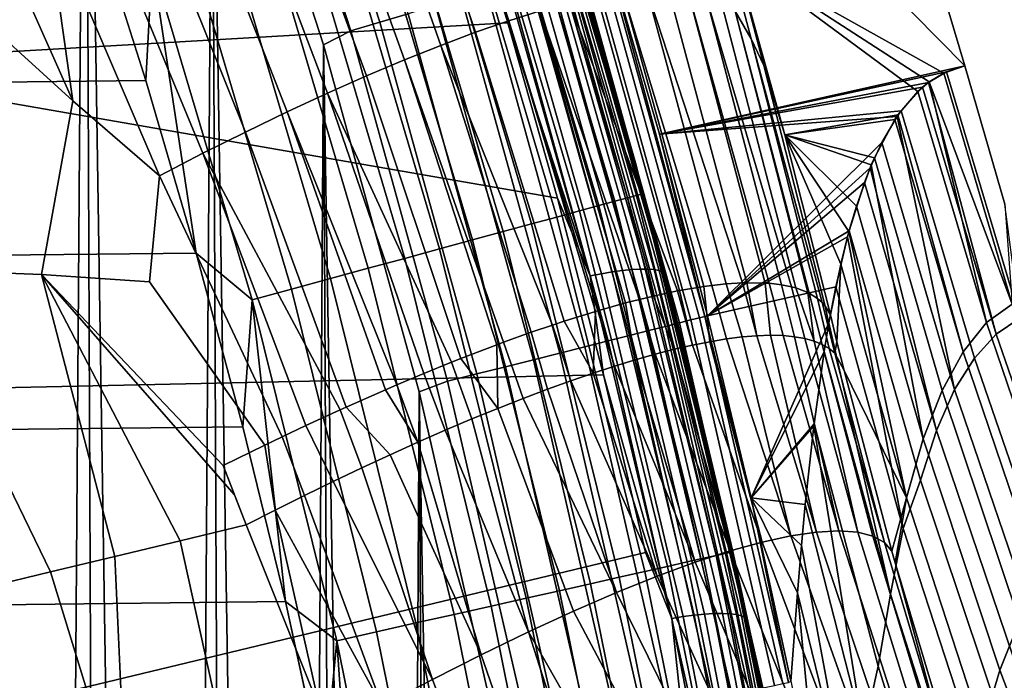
# Model space of a CAD drawing. Header units: metres. Extents: x -109 to 109, y -342 to 66.
# Tile 410 of 512: x 24.93 to 28.23, y 5.65 to 7.86. Entities that reach past the tile are written whole.
import ezdxf

# ---------------------------------------------------------------- set-up
doc = ezdxf.new("R2010")
doc.units = ezdxf.units.M
doc.layers.add('solid_K_24_62_16_000B91', color=7, linetype='CONTINUOUS')

msp = doc.modelspace()

# ---------------------------------------------------------------- linework, layer by layer
at = {"layer": 'solid_K_24_62_16_000B91'}
for points in [[(24.996469, -10.527824, 31), (25.145042, 10.070031, 31), (24.667767, 11.188388, 31)], [(24.752348, -11.08963, 31), (24.996469, -10.527824, 31), (24.667767, 11.188388, 31)], [(24.996469, -10.527824, 31), (25.227873, -9.960575, 31), (25.145042, 10.070031, 31)], [(25.446392, -9.388275, 31), (25.571054, 8.933076, 31), (25.145042, 10.070031, 31)], [(25.227873, -9.960575, 31), (25.446392, -9.388275, 31), (25.145042, 10.070031, 31)], [(26.954445, 9.264504, -18.11479), (27.728931, 8.940902, -0.000087), (28.096136, 7.70926, 0.003777), (27.146688, 8.672885, -18.221035)], [(26.22831, 7.88463, 30.953533), (25.848253, 9.053145, 30.953533), (25.754683, 9.020373, 30.979355), (26.133364, 7.856088, 30.979355)], [(26.473471, 9.054025, 43.440884), (26.629583, 8.58754, 83.426178), (26.990961, 7.384096, 83.426178), (26.668314, 8.467418, 43.312222)], [(26.133364, 7.856088, 30.979355), (25.754683, 9.020373, 30.979355), (25.659109, 8.986899, 30.994898), (26.036386, 7.826935, 30.994898)], [(25.659109, 8.986899, 30.994898), (25.571054, 8.933076, 31), (25.944952, 7.780631, 31), (26.036386, 7.826935, 30.994898)], [(25.446392, -9.388275, 31), (25.651932, -8.811192, 31), (25.571054, 8.933076, 31)], [(25.844389, -8.229585, 31), (25.944952, 7.780631, 31), (25.571054, 8.933076, 31)], [(25.651932, -8.811192, 31), (25.844389, -8.229585, 31), (25.571054, 8.933076, 31)], [(26.896957, 8.085265, 30.034899), (27.071508, 7.480057, 30.034899), (28.096136, 7.70926, 0.003777), (27.728931, 8.940902, -0.000087)], [(26.350935, 8.868194, -20.30253), (26.671234, 7.894135, -20.376295), (26.566076, 7.860848, -20.52541), (26.241093, 8.829517, -20.464987)], [(26.241093, 8.829517, -20.464987), (26.566076, 7.860848, -20.52541), (26.454967, 7.822243, -20.668877), (26.124945, 8.784868, -20.621479)], [(24.970947, 8.806472, 84.926178), (-25.16643, 8.235711, 84.926178), (-25.348896, 7.660576, 84.926178), (25.166428, 8.235722, 84.926178)], [(26.38307, 8.439401, 43.018997), (26.563051, 7.854558, 42.889339), (24.149918, 7.714564, 42.858303), (23.804453, 8.794094, 43.09763)], [(26.124945, 8.784868, -20.621479), (26.454967, 7.822243, -20.668877), (26.338266, 7.778476, -20.806368), (26.002865, 8.734426, -20.771643)], [(26.002865, 8.734426, -20.771643), (26.338266, 7.778476, -20.806368), (26.216326, 7.729702, -20.937553), (25.875227, 8.67837, -20.915119)], [(25.875227, 8.67837, -20.915119), (26.216326, 7.729702, -20.937553), (26.089504, 7.676077, -21.062105), (25.742403, 8.616877, -21.051544)], [(27.19043, 8.515577, -18.342878), (27.378666, 7.800759, -18.69573), (27.32534, 7.893403, -18.860821), (27.126324, 8.668939, -18.506311)], [(28.024904, 7.685452, -2.151263), (27.325905, 8.077188, -18.329376), (27.146688, 8.672885, -18.221035), (28.096136, 7.70926, 0.003777)], [(25.742403, 8.616877, -21.051544), (26.089504, 7.676077, -21.062105), (25.958157, 7.617758, -21.179691), (25.604767, 8.550125, -21.180559)], [(26.661694, 8.467737, 83.562515), (26.990961, 7.384096, 83.426178), (26.629583, 8.58754, 83.426178)], [(25.604767, 8.550125, -21.180559), (25.958157, 7.617758, -21.179691), (25.822639, 7.554899, -21.289984), (25.462692, 8.478295, -21.301804)], [(27.378666, 7.800759, -18.69573), (27.19043, 8.515577, -18.342878), (27.325905, 8.077188, -18.329376), (27.421484, 7.711295, -18.530191)], [(25.462692, 8.478295, -21.301804), (25.822639, 7.554899, -21.289984), (25.683311, 7.487657, -21.392653), (25.316553, 8.401564, -21.414913)], [(26.994715, 7.275071, 83.699898), (26.64362, 8.461953, 83.699898), (26.613539, 8.452326, 83.834938), (26.964237, 7.266784, 83.834938)], [(27.013027, 7.28005, 83.562515), (26.661694, 8.467737, 83.562515), (26.64362, 8.461953, 83.699898), (26.994715, 7.275071, 83.699898)], [(27.013027, 7.28005, 83.562515), (26.990961, 7.384096, 83.426178), (26.661694, 8.467737, 83.562515)], [(26.735792, 8.251326, 43.244476), (26.668314, 8.467418, 43.312222), (26.990961, 7.384096, 83.426178), (26.850227, 7.876431, 43.182617)], [(26.51688, 8.14132, 42.95549), (26.563051, 7.854558, 42.889339), (26.38307, 8.439401, 43.018997)], [(26.867928, 7.240596, 84.093422), (26.518482, 8.421905, 84.093422), (26.454319, 8.40137, 84.214653), (26.802917, 7.22292, 84.214653)], [(26.921854, 7.25526, 83.966492), (26.571707, 8.438938, 83.966492), (26.518482, 8.421905, 84.093422), (26.867928, 7.240596, 84.093422)], [(26.964237, 7.266784, 83.834938), (26.613539, 8.452326, 83.834938), (26.571707, 8.438938, 83.966492), (26.921854, 7.25526, 83.966492)], [(25.316553, 8.401564, -21.414913), (25.683311, 7.487657, -21.392653), (25.540525, 7.416187, -21.48737), (25.166719, 8.320109, -21.519527)], [(26.802917, 7.22292, 84.214653), (26.454319, 8.40137, 84.214653), (26.379765, 8.37751, 84.32914), (26.727383, 7.202382, 84.32914)], [(26.727383, 7.202382, 84.32914), (26.379765, 8.37751, 84.32914), (26.29546, 8.35053, 84.435905), (26.641968, 7.179157, 84.435905)], [(26.641968, 7.179157, 84.435905), (26.29546, 8.35053, 84.435905), (26.202124, 8.320659, 84.534042), (26.547401, 7.153444, 84.534042)], [(25.166719, 8.320109, -21.519527), (25.540525, 7.416187, -21.48737), (25.394642, 7.340642, -21.573805), (25.013571, 8.234108, -21.615286)], [(26.547401, 7.153444, 84.534042), (26.202124, 8.320659, 84.534042), (26.100554, 8.288153, 84.622704), (26.444492, 7.125463, 84.622704)], [(26.444492, 7.125463, 84.622704), (26.100554, 8.288153, 84.622704), (25.991619, 8.25329, 84.701141), (26.334122, 7.095452, 84.701141)], [(25.166428, 8.235722, 84.926178), (-25.348896, 7.660576, 84.926178), (-25.518194, 7.081512, 84.926178), (25.348892, 7.660587, 84.926178)], [(25.013571, 8.234108, -21.615286), (25.104662, 7.591757, -21.670399), (24.837624, 8.18829, -21.704372)], [(25.013571, 8.234108, -21.615286), (25.394642, 7.340642, -21.573805), (25.104662, 7.591757, -21.670399)], [(25.370802, 8.054606, 84.919785), (25.166428, 8.235722, 84.926178), (25.348892, 7.660587, 84.926178)], [(26.334122, 7.095452, 84.701141), (25.991619, 8.25329, 84.701141), (25.876249, 8.216368, 84.768677), (26.217232, 7.063669, 84.768677)], [(26.735792, 8.251326, 43.244476), (26.850227, 7.876431, 43.182617), (27.019108, 7.281348, 43.05209)], [(27.068972, 7.092082, 42.987476), (26.735792, 8.251326, 43.244476), (27.019108, 7.281348, 43.05209)], [(26.757307, 8.164116, 43.18568), (26.735792, 8.251326, 43.244476), (27.068972, 7.092082, 42.987476)], [(26.217232, 7.063669, 84.768677), (25.876249, 8.216368, 84.768677), (25.755432, 8.177702, 84.824738), (26.094822, 7.030385, 84.824738)], [(24.717657, 7.94509, -21.794312), (24.837624, 8.18829, -21.704372), (25.104662, 7.591757, -21.670399)], [(26.094822, 7.030385, 84.824738), (25.755432, 8.177702, 84.824738), (25.630199, 8.137624, 84.868843), (25.967939, 6.995885, 84.868843)], [(26.876932, 7.012277, 42.712986), (26.553793, 8.150476, 42.965321), (26.589436, 8.158184, 42.979919), (26.912989, 7.018524, 42.727264)], [(26.912989, 7.018524, 42.727264), (26.589436, 8.158184, 42.979919), (26.623198, 8.164313, 42.999039), (26.947145, 7.023268, 42.746075)], [(26.947145, 7.023268, 42.746075), (26.623198, 8.164313, 42.999039), (26.654501, 8.168757, 43.022346), (26.978813, 7.02643, 42.7691)], [(26.978813, 7.02643, 42.7691), (26.654501, 8.168757, 43.022346), (26.682808, 8.171441, 43.04945), (27.007448, 7.027953, 42.795944)], [(27.007448, 7.027953, 42.795944), (26.682808, 8.171441, 43.04945), (26.707634, 8.172318, 43.07988), (27.032564, 7.027812, 42.826149)], [(27.032564, 7.027812, 42.826149), (26.707634, 8.172318, 43.07988), (26.728552, 8.171373, 43.113113), (27.053726, 7.026011, 42.859192)], [(27.053726, 7.026011, 42.859192), (26.728552, 8.171373, 43.113113), (26.745205, 8.168624, 43.148582), (27.070572, 7.022578, 42.894512)], [(27.070572, 7.022578, 42.894512), (26.745205, 8.168624, 43.148582), (26.757307, 8.164116, 43.18568), (27.082815, 7.017573, 42.931499)], [(27.082815, 7.017573, 42.931499), (26.757307, 8.164116, 43.18568), (27.068972, 7.092082, 42.987476)], [(25.967939, 6.995885, 84.868843), (25.630199, 8.137624, 84.868843), (25.501623, 8.096475, 84.900612), (25.837669, 6.960464, 84.900612)], [(26.839588, 7.004634, 42.703491), (26.51688, 8.14132, 42.95549), (26.553793, 8.150476, 42.965321), (26.876932, 7.012277, 42.712986)], [(26.839588, 7.004634, 42.703491), (26.563051, 7.854558, 42.889339), (26.51688, 8.14132, 42.95549)], [(25.837669, 6.960464, 84.900612), (25.501623, 8.096475, 84.900612), (25.370802, 8.054606, 84.919785), (25.705124, 6.924424, 84.919785)], [(27.13871, 6.847373, 30.430262), (26.804262, 8.057768, 30.430262), (26.757566, 8.043731, 30.520365), (27.091431, 6.835444, 30.520365)], [(27.176802, 6.856984, 30.335642), (26.841885, 8.069077, 30.335642), (26.804262, 8.057768, 30.430262), (27.13871, 6.847373, 30.430262)], [(27.205307, 6.864175, 30.237499), (26.870037, 8.07754, 30.237499), (26.841885, 8.069077, 30.335642), (27.176802, 6.856984, 30.335642)], [(26.870037, 8.07754, 30.237499), (27.205307, 6.864175, 30.237499), (27.223925, 6.868873, 30.136866), (26.888428, 8.083069, 30.136866)], [(26.888428, 8.083069, 30.136866), (27.223925, 6.868873, 30.136866), (26.896957, 8.085265, 30.034899)], [(27.223925, 6.868873, 30.136866), (27.071508, 7.480057, 30.034899), (26.896957, 8.085265, 30.034899)], [(27.871386, 7.544807, -7.451632), (27.492002, 7.477704, -18.439798), (27.325905, 8.077188, -18.329376), (27.938335, 7.624108, -5.005937)], [(27.421484, 7.711295, -18.530191), (27.325905, 8.077188, -18.329376), (27.492002, 7.477704, -18.439798)], [(27.976034, 7.655802, -3.725295), (27.938335, 7.624108, -5.005937), (27.325905, 8.077188, -18.329376)], [(28.024904, 7.685452, -2.151263), (27.976034, 7.655802, -3.725295), (27.325905, 8.077188, -18.329376)], [(25.370802, 8.054606, 84.919785), (25.348892, 7.660587, 84.926178), (25.51819, 7.081523, 84.926178)], [(25.705124, 6.924424, 84.919785), (25.370802, 8.054606, 84.919785), (25.51819, 7.081523, 84.926178)], [(27.035461, 6.821323, 30.605007), (26.702286, 8.027113, 30.605007), (26.639002, 8.008089, 30.683298), (26.971388, 6.805157, 30.683298)], [(27.091431, 6.835444, 30.520365), (26.757566, 8.043731, 30.520365), (26.702286, 8.027113, 30.605007), (27.035461, 6.821323, 30.605007)], [(26.971388, 6.805157, 30.683298), (26.639002, 8.008089, 30.683298), (26.56838, 7.986859, 30.754417), (26.899885, 6.787116, 30.754417)], [(26.821701, 6.767389, 30.817619), (26.491159, 7.963645, 30.817619), (26.408152, 7.938693, 30.872238), (26.737658, 6.746184, 30.872238)], [(26.899885, 6.787116, 30.754417), (26.56838, 7.986859, 30.754417), (26.491159, 7.963645, 30.817619), (26.821701, 6.767389, 30.817619)], [(26.947948, 7.960964, -19.898773), (27.220718, 6.969343, -20.011763), (27.139217, 6.95577, -20.161329), (26.862383, 7.944225, -20.062534)], [(27.026619, 7.972176, -19.731068), (27.295773, 6.97806, -19.858442), (27.246962, 6.97285, -19.960049), (26.947948, 7.960964, -19.898773)], [(27.246962, 6.97285, -19.960049), (27.220718, 6.969343, -20.011763), (26.947948, 7.960964, -19.898773)], [(27.098232, 7.97787, -19.5599), (27.364382, 6.981935, -19.701416), (27.350071, 6.981507, -19.735739), (27.026619, 7.972176, -19.731068)], [(27.350071, 6.981507, -19.735739), (27.295773, 6.97806, -19.858442), (27.026619, 7.972176, -19.731068)], [(27.162626, 7.978056, -19.385754), (27.426092, 6.980955, -19.541782), (27.364382, 6.981935, -19.701416), (27.098232, 7.97787, -19.5599)], [(27.439606, 6.980022, -19.50387), (27.426092, 6.980955, -19.541782), (27.162626, 7.978056, -19.385754)], [(27.229725, 7.936757, -19.215322), (27.480902, 6.975138, -19.379618), (27.439606, 6.980022, -19.50387), (27.162626, 7.978056, -19.385754)], [(24.53599, 7.027522, -22.027119), (24.717657, 7.94509, -21.794312), (25.104662, 7.591757, -21.670399), (24.999126, 7.009328, -21.794312)], [(26.737658, 6.746184, 30.872238), (26.408152, 7.938693, 30.872238), (26.320227, 7.912261, 30.917702), (26.648636, 6.723724, 30.917702)], [(26.862383, 7.944225, -20.062534), (27.139217, 6.95577, -20.161329), (27.131519, 6.954299, -20.174681), (26.77009, 7.921951, -20.221869)], [(27.514391, 6.968359, -19.267241), (27.480902, 6.975138, -19.379618), (27.229725, 7.936757, -19.215322)], [(27.276674, 7.934766, -19.035542), (27.528593, 6.964499, -19.215528), (27.514391, 6.968359, -19.267241), (27.229725, 7.936757, -19.215322)], [(27.32534, 7.893403, -18.860821), (27.569012, 6.949057, -19.049982), (27.528593, 6.964499, -19.215528), (27.276674, 7.934766, -19.035542)], [(26.648636, 6.723724, 30.917702), (26.320227, 7.912261, 30.917702), (26.22831, 7.88463, 30.953533), (26.555571, 6.700243, 30.953533)], [(26.671234, 7.894135, -20.376295), (26.957432, 6.913993, -20.447538), (26.864607, 6.887927, -20.574173), (26.566076, 7.860848, -20.52541)], [(26.77009, 7.921951, -20.221869), (27.051334, 6.937308, -20.306841), (27.004131, 6.926009, -20.379303), (26.671234, 7.894135, -20.376295)], [(27.004131, 6.926009, -20.379303), (26.957432, 6.913993, -20.447538), (26.671234, 7.894135, -20.376295)], [(27.131519, 6.954299, -20.174681), (27.051334, 6.937308, -20.306841), (26.77009, 7.921951, -20.221869)], [(27.57375, 6.946684, -19.028255), (27.569012, 6.949057, -19.049982), (27.32534, 7.893403, -18.860821)], [(27.378666, 7.800759, -18.69573), (27.602074, 6.928782, -18.883066), (27.57375, 6.946684, -19.028255), (27.32534, 7.893403, -18.860821)], [(26.555571, 6.700243, 30.953533), (26.22831, 7.88463, 30.953533), (26.133364, 7.856088, 30.979355), (26.45944, 6.675988, 30.979355)], [(26.566076, 7.860848, -20.52541), (26.857502, 6.885822, -20.583416), (26.752129, 6.852995, -20.713827), (26.454967, 7.822243, -20.668877)], [(26.864607, 6.887927, -20.574173), (26.857502, 6.885822, -20.583416), (26.566076, 7.860848, -20.52541)], [(26.850227, 7.876431, 43.182617), (26.990961, 7.384096, 83.426178), (27.297983, 6.165651, 83.426178), (27.019108, 7.281348, 43.05209)], [(26.563051, 7.854558, 42.889339), (26.730156, 7.265582, 42.758766), (24.149918, 7.714564, 42.858303)], [(26.036386, 7.826935, 30.994898), (25.944952, 7.780631, 31), (26.266127, 6.615836, 31), (26.361252, 6.651215, 30.994898)], [(26.45944, 6.675988, 30.979355), (26.133364, 7.856088, 30.979355), (26.036386, 7.826935, 30.994898), (26.361252, 6.651215, 30.994898)], [(26.839588, 7.004634, 42.703491), (26.730156, 7.265582, 42.758766), (26.563051, 7.854558, 42.889339)], [(26.454967, 7.822243, -20.668877), (26.752129, 6.852995, -20.713827), (26.712769, 6.840013, -20.759567), (26.338266, 7.778476, -20.806368)], [(27.617298, 6.915317, -18.789196), (27.602074, 6.928782, -18.883066), (27.378666, 7.800759, -18.69573)], [(27.421484, 7.711295, -18.530191), (27.627525, 6.903738, -18.715693), (27.617298, 6.915317, -18.789196), (27.378666, 7.800759, -18.69573)], [(25.844389, -8.229585, 31), (26.023642, -7.643868, 31), (25.944952, 7.780631, 31)], [(26.189634, -7.05419, 31), (26.266127, 6.615836, 31), (25.944952, 7.780631, 31)], [(26.023642, -7.643868, 31), (26.189634, -7.05419, 31), (25.944952, 7.780631, 31)], [(26.338266, 7.778476, -20.806368), (26.64151, 6.815608, -20.838667), (26.548782, 6.78225, -20.935005), (26.216326, 7.729702, -20.937553)], [(26.712769, 6.840013, -20.759567), (26.64151, 6.815608, -20.838667), (26.338266, 7.778476, -20.806368)], [(26.216326, 7.729702, -20.937553), (26.525715, 6.773691, -20.957893), (26.405569, 6.727553, -21.0707), (26.089504, 7.676077, -21.062105)], [(26.548782, 6.78225, -20.935005), (26.525715, 6.773691, -20.957893), (26.216326, 7.729702, -20.937553)], [(26.730156, 7.265582, 42.758766), (26.884214, 6.672999, 42.627396), (24.444052, 6.62063, 42.615784), (24.149918, 7.714564, 42.858303)], [(27.071508, 7.480057, 30.034899), (28.033886, 7.689639, 1.871515), (28.096136, 7.70926, 0.003777)], [(27.627525, 6.903738, -18.715693), (27.421484, 7.711295, -18.530191), (27.492002, 7.477704, -18.439798), (27.644903, 6.87472, -18.552301)], [(28.254856, 6.910031, -2.142438), (28.024904, 7.685452, -2.151263), (28.096136, 7.70926, 0.003777), (28.22966, 7.245644, 0.003745)], [(28.280348, 6.86281, 1.864019), (28.22966, 7.245644, 0.003745), (28.096136, 7.70926, 0.003777), (28.033886, 7.689639, 1.871515)], [(26.089504, 7.676077, -21.062105), (26.405569, 6.727553, -21.0707), (26.374109, 6.715064, -21.098553), (25.958157, 7.617758, -21.179691)], [(27.071508, 7.480057, 30.034899), (27.974117, 7.654384, 3.788969), (28.033886, 7.689639, 1.871515)], [(28.280348, 6.86281, 1.864019), (28.033886, 7.689639, 1.871515), (27.974117, 7.654384, 3.788969), (28.20089, 6.809245, 4.440994)], [(28.254856, 6.910031, -2.142438), (27.976034, 7.655802, -3.725295), (28.024904, 7.685452, -2.151263)], [(25.348892, 7.660587, 84.926178), (-25.518194, 7.081512, 84.926178), (-25.674267, 6.49876, 84.926178), (25.51819, 7.081523, 84.926178)], [(27.071508, 7.480057, 30.034899), (27.95405, 7.638332, 4.464501), (27.974117, 7.654384, 3.788969)], [(27.071508, 7.480057, 30.034899), (27.88175, 7.55927, 7.056848), (27.95405, 7.638332, 4.464501)], [(28.20089, 6.809245, 4.440994), (27.95405, 7.638332, 4.464501), (27.88175, 7.55927, 7.056848), (28.128067, 6.728898, 7.016915)], [(28.167986, 6.848176, -4.980845), (27.938335, 7.624108, -5.005937), (27.976034, 7.655802, -3.725295)], [(28.20089, 6.809245, 4.440994), (27.974117, 7.654384, 3.788969), (27.95405, 7.638332, 4.464501)], [(28.167986, 6.848176, -4.980845), (27.976034, 7.655802, -3.725295), (28.254856, 6.910031, -2.142438)], [(25.958157, 7.617758, -21.179691), (26.28112, 6.677222, -21.177073), (26.190828, 6.639224, -21.248146), (25.822639, 7.554899, -21.289984)], [(26.374109, 6.715064, -21.098553), (26.28112, 6.677222, -21.177073), (25.958157, 7.617758, -21.179691)], [(28.167986, 6.848176, -4.980845), (28.090191, 6.749687, -7.81764), (27.871386, 7.544807, -7.451632), (27.938335, 7.624108, -5.005937)], [(25.394642, 7.340642, -21.573805), (25.36167, 6.985091, -21.635721), (24.999126, 7.009328, -21.794312), (25.104662, 7.591757, -21.670399)], [(25.822639, 7.554899, -21.289984), (26.152845, 6.622888, -21.276596), (26.021084, 6.564689, -21.368982), (25.683311, 7.487657, -21.392653)], [(26.190828, 6.639224, -21.248146), (26.152845, 6.622888, -21.276596), (25.822639, 7.554899, -21.289984)], [(27.071508, 7.480057, 30.034899), (27.868282, 7.540286, 7.571239), (27.88175, 7.55927, 7.056848)], [(27.071508, 7.480057, 30.034899), (27.232391, 6.871293, 30.034899), (27.816818, 7.452542, 9.647547), (27.868282, 7.540286, 7.571239)], [(27.871386, 7.544807, -7.451632), (27.860836, 7.529159, -7.860237), (27.492002, 7.477704, -18.439798)], [(27.860836, 7.529159, -7.860237), (27.792189, 7.40077, -10.711504), (27.492002, 7.477704, -18.439798)], [(28.090191, 6.749687, -7.81764), (28.019508, 6.619853, -10.65208), (27.792189, 7.40077, -10.711504), (27.860836, 7.529159, -7.860237)], [(28.060835, 6.62361, 9.591284), (27.868282, 7.540286, 7.571239), (27.816818, 7.452542, 9.647547)], [(28.090191, 6.749687, -7.81764), (27.860836, 7.529159, -7.860237), (27.871386, 7.544807, -7.451632)], [(28.128067, 6.728898, 7.016915), (27.88175, 7.55927, 7.056848), (27.868282, 7.540286, 7.571239), (28.060835, 6.62361, 9.591284)], [(25.683311, 7.487657, -21.392653), (26.021084, 6.564689, -21.368982), (26.000834, 6.55554, -21.382343), (25.540525, 7.416187, -21.48737)], [(27.223925, 6.868873, 30.136866), (27.232391, 6.871293, 30.034899), (27.071508, 7.480057, 30.034899)], [(27.679619, 7.04414, -16.404526), (27.644903, 6.87472, -18.552301), (27.492002, 7.477704, -18.439798)], [(27.706892, 7.153337, -14.871503), (27.679619, 7.04414, -16.404526), (27.492002, 7.477704, -18.439798)], [(27.731941, 7.238967, -13.561056), (27.706892, 7.153337, -14.871503), (27.492002, 7.477704, -18.439798)], [(27.78196, 7.377026, -11.169335), (27.731941, 7.238967, -13.561056), (27.492002, 7.477704, -18.439798)], [(27.792189, 7.40077, -10.711504), (27.78196, 7.377026, -11.169335), (27.492002, 7.477704, -18.439798)], [(27.232391, 6.871293, 30.034899), (27.778053, 7.367472, 11.347659), (27.816818, 7.452542, 9.647547)], [(28.060835, 6.62361, 9.591284), (27.816818, 7.452542, 9.647547), (27.778053, 7.367472, 11.347659), (28.001139, 6.485915, 12.16292)], [(25.540525, 7.416187, -21.48737), (25.885925, 6.502644, -21.454096), (25.805996, 6.464892, -21.500059), (25.394642, 7.340642, -21.573805)], [(26.000834, 6.55554, -21.382343), (25.885925, 6.502644, -21.454096), (25.540525, 7.416187, -21.48737)], [(28.019508, 6.619853, -10.65208), (27.955784, 6.458172, -13.483294), (27.78196, 7.377026, -11.169335), (27.792189, 7.40077, -10.711504)], [(27.31148, 6.077984, 83.562515), (27.297983, 6.165651, 83.426178), (26.990961, 7.384096, 83.426178), (27.013027, 7.28005, 83.562515)], [(27.232391, 6.871293, 30.034899), (27.758972, 7.31829, 12.235924), (27.778053, 7.367472, 11.347659)], [(27.955784, 6.458172, -13.483294), (27.731941, 7.238967, -13.561056), (27.78196, 7.377026, -11.169335)], [(28.001139, 6.485915, 12.16292), (27.778053, 7.367472, 11.347659), (27.758972, 7.31829, 12.235924)], [(25.805996, 6.464892, -21.500059), (25.748062, 6.437055, -21.53141), (25.36167, 6.985091, -21.635721), (25.394642, 7.340642, -21.573805)], [(27.232391, 6.871293, 30.034899), (27.707863, 7.15666, 14.820834), (27.758972, 7.31829, 12.235924)], [(28.001139, 6.485915, 12.16292), (27.758972, 7.31829, 12.235924), (27.707863, 7.15666, 14.820834), (27.947483, 6.319343, 14.731213)], [(26.839588, 7.004634, 42.703491), (26.884214, 6.672999, 42.627396), (26.730156, 7.265582, 42.758766)], [(27.262152, 6.066889, 83.834938), (26.964237, 7.266784, 83.834938), (26.921854, 7.25526, 83.966492), (27.219299, 6.057251, 83.966492)], [(27.292967, 6.07382, 83.699898), (26.994715, 7.275071, 83.699898), (26.964237, 7.266784, 83.834938), (27.262152, 6.066889, 83.834938)], [(27.31148, 6.077984, 83.562515), (27.013027, 7.28005, 83.562515), (26.994715, 7.275071, 83.699898), (27.292967, 6.07382, 83.699898)], [(27.068972, 7.092082, 42.987476), (27.019108, 7.281348, 43.05209), (27.297983, 6.165651, 83.426178), (27.17485, 6.682472, 42.920757)], [(27.164778, 6.044988, 84.093422), (26.867928, 7.240596, 84.093422), (26.802917, 7.22292, 84.214653), (27.099051, 6.030204, 84.214653)], [(27.219299, 6.057251, 83.966492), (26.921854, 7.25526, 83.966492), (26.867928, 7.240596, 84.093422), (27.164778, 6.044988, 84.093422)], [(27.955784, 6.458172, -13.483294), (27.899815, 6.260427, -16.309954), (27.706892, 7.153337, -14.871503), (27.731941, 7.238967, -13.561056)], [(27.02268, 6.013027, 84.32914), (26.727383, 7.202382, 84.32914), (26.641968, 7.179157, 84.435905), (26.936321, 5.993603, 84.435905)], [(27.099051, 6.030204, 84.214653), (26.802917, 7.22292, 84.214653), (26.727383, 7.202382, 84.32914), (27.02268, 6.013027, 84.32914)], [(26.936321, 5.993603, 84.435905), (26.641968, 7.179157, 84.435905), (26.547401, 7.153444, 84.534042), (26.84071, 5.972098, 84.534042)], [(26.84071, 5.972098, 84.534042), (26.547401, 7.153444, 84.534042), (26.444492, 7.125463, 84.622704), (26.736664, 5.948696, 84.622704)], [(27.232391, 6.871293, 30.034899), (27.702446, 7.13651, 15.115158), (27.707863, 7.15666, 14.820834)], [(27.232391, 6.871293, 30.034899), (27.663015, 6.96771, 17.402607), (27.702446, 7.13651, 15.115158)], [(27.88936, 6.157586, 17.299616), (27.702446, 7.13651, 15.115158), (27.663015, 6.96771, 17.402607)], [(27.899815, 6.260427, -16.309954), (27.679619, 7.04414, -16.404526), (27.706892, 7.153337, -14.871503)], [(27.947483, 6.319343, 14.731213), (27.707863, 7.15666, 14.820834), (27.702446, 7.13651, 15.115158), (27.88936, 6.157586, 17.299616)], [(26.736664, 5.948696, 84.622704), (26.444492, 7.125463, 84.622704), (26.334122, 7.095452, 84.701141), (26.625074, 5.923597, 84.701141)], [(25.51819, 7.081523, 84.926178), (-25.674267, 6.49876, 84.926178), (-25.817019, 5.912654, 84.926178), (25.674263, 6.498771, 84.926178)], [(25.705124, 6.924424, 84.919785), (25.51819, 7.081523, 84.926178), (25.674263, 6.498771, 84.926178)], [(26.625074, 5.923597, 84.701141), (26.334122, 7.095452, 84.701141), (26.217232, 7.063669, 84.768677), (26.506893, 5.897016, 84.768677)], [(27.068972, 7.092082, 42.987476), (27.17485, 6.682472, 42.920757), (27.317369, 6.08009, 42.788631)], [(27.082815, 7.017573, 42.931499), (27.068972, 7.092082, 42.987476), (27.317369, 6.08009, 42.788631), (27.351753, 5.920156, 42.727669)], [(26.506893, 5.897016, 84.768677), (26.217232, 7.063669, 84.768677), (26.094822, 7.030385, 84.824738), (26.383131, 5.869179, 84.824738)], [(27.666805, 6.783978, -18.576488), (27.644903, 6.87472, -18.552301), (27.679619, 7.04414, -16.404526)], [(27.666805, 6.783978, -18.576488), (27.679619, 7.04414, -16.404526), (27.899815, 6.260427, -16.309954), (27.690567, 6.687433, -18.602032)], [(25.029261, 6.011763, -21.90741), (24.53599, 7.027522, -22.027119), (24.999126, 7.009328, -21.794312), (25.245184, 6.063636, -21.794312)], [(24.816744, 5.960711, -22.027119), (24.53599, 7.027522, -22.027119), (25.029261, 6.011763, -21.90741)], [(25.464064, 6.116226, -21.688046), (24.999126, 7.009328, -21.794312), (25.646318, 6.270272, -21.594778), (25.685987, 6.169554, -21.58856)], [(24.999126, 7.009328, -21.794312), (25.60824, 6.368241, -21.600475), (25.646318, 6.270272, -21.594778)], [(25.748062, 6.437055, -21.53141), (25.60824, 6.368241, -21.600475), (24.999126, 7.009328, -21.794312), (25.36167, 6.985091, -21.635721)], [(25.464064, 6.116226, -21.688046), (25.245184, 6.063636, -21.794312), (24.999126, 7.009328, -21.794312)], [(26.383131, 5.869179, 84.824738), (26.094822, 7.030385, 84.824738), (25.967939, 6.995885, 84.868843), (26.254847, 5.840325, 84.868843)], [(27.113468, 5.855793, 42.448799), (26.839588, 7.004634, 42.703491), (26.876932, 7.012277, 42.712986), (27.151175, 5.861908, 42.457958)], [(27.113468, 5.855793, 42.448799), (26.884214, 6.672999, 42.627396), (26.839588, 7.004634, 42.703491)], [(27.151175, 5.861908, 42.457958), (26.876932, 7.012277, 42.712986), (26.912989, 7.018524, 42.727264), (27.187584, 5.866681, 42.471905)], [(27.187584, 5.866681, 42.471905), (26.912989, 7.018524, 42.727264), (26.947145, 7.023268, 42.746075), (27.222073, 5.870028, 42.490406)], [(27.222073, 5.870028, 42.490406), (26.947145, 7.023268, 42.746075), (26.978813, 7.02643, 42.7691), (27.254049, 5.871895, 42.513145)], [(27.254049, 5.871895, 42.513145), (26.978813, 7.02643, 42.7691), (27.007448, 7.027953, 42.795944), (27.282965, 5.872247, 42.53973)], [(27.282965, 5.872247, 42.53973), (27.007448, 7.027953, 42.795944), (27.032564, 7.027812, 42.826149), (27.308323, 5.871079, 42.569706)], [(27.308323, 5.871079, 42.569706), (27.032564, 7.027812, 42.826149), (27.053726, 7.026011, 42.859192), (27.329693, 5.868412, 42.602558)], [(27.329693, 5.868412, 42.602558), (27.053726, 7.026011, 42.859192), (27.070572, 7.022578, 42.894512), (27.346703, 5.86429, 42.637726)], [(27.346703, 5.86429, 42.637726), (27.070572, 7.022578, 42.894512), (27.082815, 7.017573, 42.931499), (27.359064, 5.858785, 42.674603)], [(27.359064, 5.858785, 42.674603), (27.082815, 7.017573, 42.931499), (27.351753, 5.920156, 42.727669)], [(26.254847, 5.840325, 84.868843), (25.967939, 6.995885, 84.868843), (25.837669, 6.960464, 84.900612), (26.123137, 5.810701, 84.900612)], [(27.182014, 6.772552, -20.187281), (27.139217, 6.95577, -20.161329), (27.220718, 6.969343, -20.011763), (27.240513, 6.784163, -20.081842)], [(27.296131, 6.793321, -19.973759), (27.240513, 6.784163, -20.081842), (27.220718, 6.969343, -20.011763), (27.246962, 6.97285, -19.960049)], [(27.232391, 6.871293, 30.034899), (27.379435, 6.259741, 30.034906), (27.640089, 6.847962, 18.870663), (27.663015, 6.96771, 17.402607)], [(27.348642, 6.799974, -19.863375), (27.296131, 6.793321, -19.973759), (27.246962, 6.97285, -19.960049), (27.295773, 6.97806, -19.858442)], [(27.397926, 6.804097, -19.750864), (27.348642, 6.799974, -19.863375), (27.295773, 6.97806, -19.858442), (27.350071, 6.981507, -19.735739)], [(27.397926, 6.804097, -19.750864), (27.350071, 6.981507, -19.735739), (27.364382, 6.981935, -19.701416)], [(27.397926, 6.804097, -19.750864), (27.364382, 6.981935, -19.701416), (27.426092, 6.980955, -19.541782), (27.443769, 6.805643, -19.636677)], [(27.486076, 6.804604, -19.521009), (27.443769, 6.805643, -19.636677), (27.426092, 6.980955, -19.541782), (27.439606, 6.980022, -19.50387)], [(27.524673, 6.800978, -19.40436), (27.486076, 6.804604, -19.521009), (27.439606, 6.980022, -19.50387), (27.480902, 6.975138, -19.379618)], [(27.559498, 6.79478, -19.286943), (27.524673, 6.800978, -19.40436), (27.480902, 6.975138, -19.379618), (27.514391, 6.968359, -19.267241)], [(27.590408, 6.786046, -19.16939), (27.559498, 6.79478, -19.286943), (27.514391, 6.968359, -19.267241), (27.528593, 6.964499, -19.215528)], [(27.88936, 6.157586, 17.299616), (27.663015, 6.96771, 17.402607), (27.640089, 6.847962, 18.870663), (27.846058, 5.937043, 19.859993)], [(26.123137, 5.810701, 84.900612), (25.837669, 6.960464, 84.900612), (25.705124, 6.924424, 84.919785), (25.989126, 5.78056, 84.919785)], [(27.120737, 6.75853, -20.289982), (27.056858, 6.742155, -20.389727), (27.004131, 6.926009, -20.379303), (27.051334, 6.937308, -20.306841)], [(27.182014, 6.772552, -20.187281), (27.120737, 6.75853, -20.289982), (27.051334, 6.937308, -20.306841), (27.131519, 6.954299, -20.174681)], [(27.182014, 6.772552, -20.187281), (27.131519, 6.954299, -20.174681), (27.139217, 6.95577, -20.161329)], [(27.590408, 6.786046, -19.16939), (27.528593, 6.964499, -19.215528), (27.569012, 6.949057, -19.049982)], [(27.617376, 6.774847, -19.051985), (27.590408, 6.786046, -19.16939), (27.569012, 6.949057, -19.049982), (27.57375, 6.946684, -19.028255)], [(27.640327, 6.761262, -18.935497), (27.617376, 6.774847, -19.051985), (27.57375, 6.946684, -19.028255), (27.602074, 6.928782, -18.883066)], [(25.705124, 6.924424, 84.919785), (25.674263, 6.498771, 84.926178), (25.817017, 5.912664, 84.926178)], [(25.989126, 5.78056, 84.919785), (25.705124, 6.924424, 84.919785), (25.817017, 5.912664, 84.926178)], [(26.990314, 6.723441, -20.486668), (26.921108, 6.702403, -20.580795), (26.864607, 6.887927, -20.574173), (26.957432, 6.913993, -20.447538)], [(26.990314, 6.723441, -20.486668), (26.957432, 6.913993, -20.447538), (27.004131, 6.926009, -20.379303), (27.056858, 6.742155, -20.389727)], [(27.659237, 6.74566, -18.820293), (27.640327, 6.761262, -18.935497), (27.602074, 6.928782, -18.883066), (27.617298, 6.915317, -18.789196)], [(27.659237, 6.74566, -18.820293), (27.617298, 6.915317, -18.789196), (27.627525, 6.903738, -18.715693)], [(27.627525, 6.903738, -18.715693), (27.644903, 6.87472, -18.552301), (27.666805, 6.783978, -18.576488), (27.659237, 6.74566, -18.820293)], [(28.167986, 6.848176, -4.980845), (28.254856, 6.910031, -2.142438), (28.517784, 6.139419, -2.135167), (28.430597, 6.077354, -4.956719)], [(26.848986, 6.678962, -20.672394), (26.752129, 6.852995, -20.713827), (26.857502, 6.885822, -20.583416)], [(26.921108, 6.702403, -20.580795), (26.848986, 6.678962, -20.672394), (26.857502, 6.885822, -20.583416), (26.864607, 6.887927, -20.574173)], [(27.205307, 6.864175, 30.237499), (27.485813, 5.636993, 30.237499), (27.504623, 5.640851, 30.136866), (27.223925, 6.868873, 30.136866)], [(27.223925, 6.868873, 30.136866), (27.379435, 6.259741, 30.034906), (27.232391, 6.871293, 30.034899)], [(27.223925, 6.868873, 30.136866), (27.504623, 5.640851, 30.136866), (27.379435, 6.259741, 30.034906)], [(26.773844, 6.653089, -20.761547), (26.695587, 6.624726, -20.848331), (26.64151, 6.815608, -20.838667), (26.712769, 6.840013, -20.759567)], [(26.848986, 6.678962, -20.672394), (26.773844, 6.653089, -20.761547), (26.712769, 6.840013, -20.759567), (26.752129, 6.852995, -20.713827)], [(27.370764, 5.613399, 30.520365), (27.091431, 6.835444, 30.520365), (27.035461, 6.821323, 30.605007), (27.314217, 5.601802, 30.605007)], [(27.41853, 5.623195, 30.430262), (27.13871, 6.847373, 30.430262), (27.091431, 6.835444, 30.520365), (27.370764, 5.613399, 30.520365)], [(27.457014, 5.631087, 30.335642), (27.176802, 6.856984, 30.335642), (27.13871, 6.847373, 30.430262), (27.41853, 5.623195, 30.430262)], [(27.485813, 5.636993, 30.237499), (27.205307, 6.864175, 30.237499), (27.176802, 6.856984, 30.335642), (27.457014, 5.631087, 30.335642)], [(27.379435, 6.259741, 30.034906), (27.623928, 6.751586, 19.979563), (27.640089, 6.847962, 18.870663)], [(27.846058, 5.937043, 19.859993), (27.640089, 6.847962, 18.870663), (27.623928, 6.751586, 19.979563)], [(28.090191, 6.749687, -7.81764), (28.167986, 6.848176, -4.980845), (28.430597, 6.077354, -4.956719), (28.351835, 5.978018, -7.776603)], [(28.564129, 6.041943, 1.858146), (28.280348, 6.86281, 1.864019), (28.20089, 6.809245, 4.440994), (28.484522, 5.988369, 4.418808)], [(26.695587, 6.624726, -20.848331), (26.614193, 6.593843, -20.932705), (26.548782, 6.78225, -20.935005), (26.64151, 6.815608, -20.838667)], [(27.249483, 5.588526, 30.683298), (26.971388, 6.805157, 30.683298), (26.899885, 6.787116, 30.754417), (27.177242, 5.57371, 30.754417)], [(27.314217, 5.601802, 30.605007), (27.035461, 6.821323, 30.605007), (26.971388, 6.805157, 30.683298), (27.249483, 5.588526, 30.683298)], [(27.598526, 6.145447, -19.786283), (27.512489, 6.13279, -19.981909), (27.348642, 6.799974, -19.863375), (27.397926, 6.804097, -19.750864)], [(27.598526, 6.145447, -19.786283), (27.397926, 6.804097, -19.750864), (27.443769, 6.805643, -19.636677)], [(27.67329, 6.149545, -19.58567), (27.598526, 6.145447, -19.786283), (27.443769, 6.805643, -19.636677), (27.486076, 6.804604, -19.521009)], [(27.67329, 6.149545, -19.58567), (27.486076, 6.804604, -19.521009), (27.524673, 6.800978, -19.40436)], [(28.484522, 5.988369, 4.418808), (28.20089, 6.809245, 4.440994), (28.128067, 6.728898, 7.016915), (28.410881, 5.907278, 6.978363)], [(26.529894, 6.560521, -21.014355), (26.405569, 6.727553, -21.0707), (26.525715, 6.773691, -20.957893)], [(26.614193, 6.593843, -20.932705), (26.529894, 6.560521, -21.014355), (26.525715, 6.773691, -20.957893), (26.548782, 6.78225, -20.935005)], [(27.177242, 5.57371, 30.754417), (26.899885, 6.787116, 30.754417), (26.821701, 6.767389, 30.817619), (27.098251, 5.557511, 30.817619)], [(27.415588, 6.111614, -20.171516), (27.308235, 6.081958, -20.354084), (27.120737, 6.75853, -20.289982), (27.182014, 6.772552, -20.187281)], [(27.415588, 6.111614, -20.171516), (27.182014, 6.772552, -20.187281), (27.240513, 6.784163, -20.081842)], [(27.512489, 6.13279, -19.981909), (27.415588, 6.111614, -20.171516), (27.240513, 6.784163, -20.081842), (27.296131, 6.793321, -19.973759)], [(27.512489, 6.13279, -19.981909), (27.296131, 6.793321, -19.973759), (27.348642, 6.799974, -19.863375)], [(27.736368, 6.145044, -19.381098), (27.67329, 6.149545, -19.58567), (27.524673, 6.800978, -19.40436), (27.559498, 6.79478, -19.286943)], [(27.736368, 6.145044, -19.381098), (27.559498, 6.79478, -19.286943), (27.590408, 6.786046, -19.16939)], [(27.78735, 6.131905, -19.173594), (27.736368, 6.145044, -19.381098), (27.590408, 6.786046, -19.16939), (27.617376, 6.774847, -19.051985)], [(27.825823, 6.110087, -18.964182), (27.78735, 6.131905, -19.173594), (27.617376, 6.774847, -19.051985), (27.640327, 6.761262, -18.935497)], [(27.659237, 6.74566, -18.820293), (27.666805, 6.783978, -18.576488), (27.690567, 6.687433, -18.602032)], [(27.013342, 5.540097, 30.872238), (26.737658, 6.746184, 30.872238), (26.648636, 6.723724, 30.917702), (26.924393, 5.521855, 30.917263)], [(27.098251, 5.557511, 30.817619), (26.821701, 6.767389, 30.817619), (26.737658, 6.746184, 30.872238), (27.013342, 5.540097, 30.872238)], [(27.308235, 6.081958, -20.354084), (27.190844, 6.043862, -20.52858), (26.990314, 6.723441, -20.486668), (27.056858, 6.742155, -20.389727)], [(27.308235, 6.081958, -20.354084), (27.056858, 6.742155, -20.389727), (27.120737, 6.75853, -20.289982)], [(27.379435, 6.259741, 30.034906), (27.590008, 6.508346, 22.550575), (27.623928, 6.751586, 19.979563)], [(27.846058, 5.937043, 19.859993), (27.623928, 6.751586, 19.979563), (27.590008, 6.508346, 22.550575), (27.80546, 5.695365, 22.415991)], [(27.825823, 6.110087, -18.964182), (27.640327, 6.761262, -18.935497), (27.659237, 6.74566, -18.820293)], [(27.825823, 6.110087, -18.964182), (27.659237, 6.74566, -18.820293), (27.690567, 6.687433, -18.602032), (27.850883, 6.081307, -18.753473)], [(28.019508, 6.619853, -10.65208), (28.090191, 6.749687, -7.81764), (28.351835, 5.978018, -7.776603), (28.279377, 5.846468, -10.59403)], [(26.442789, 6.524783, -21.093122), (26.353321, 6.486812, -21.168571), (26.28112, 6.677222, -21.177073), (26.374109, 6.715064, -21.098553)], [(26.529894, 6.560521, -21.014355), (26.442789, 6.524783, -21.093122), (26.374109, 6.715064, -21.098553), (26.405569, 6.727553, -21.0707)], [(26.924393, 5.521855, 30.917263), (26.648636, 6.723724, 30.917702), (26.555571, 6.700243, 30.953533), (26.830507, 5.502601, 30.953167)], [(27.190844, 6.043862, -20.52858), (26.921108, 6.702403, -20.580795), (26.990314, 6.723441, -20.486668)], [(28.410881, 5.907278, 6.978363), (28.128067, 6.728898, 7.016915), (28.060835, 6.62361, 9.591284), (28.342098, 5.800431, 9.536278)], [(26.884214, 6.672999, 42.627396), (27.025198, 6.076882, 42.495239), (24.686226, 5.514618, 42.370586), (24.444052, 6.62063, 42.615784)], [(26.353321, 6.486812, -21.168571), (26.261656, 6.446673, -21.240555), (26.190828, 6.639224, -21.248146), (26.28112, 6.677222, -21.177073)], [(26.733517, 5.482709, 30.979088), (26.45944, 6.675988, 30.979355), (26.361252, 6.651215, 30.994898), (26.634438, 5.462389, 30.994755)], [(26.830507, 5.502601, 30.953167), (26.555571, 6.700243, 30.953533), (26.45944, 6.675988, 30.979355), (26.733517, 5.482709, 30.979088)], [(27.063828, 5.99737, -20.693981), (26.773844, 6.653089, -20.761547), (26.848986, 6.678962, -20.672394)], [(27.190844, 6.043862, -20.52858), (27.063828, 5.99737, -20.693981), (26.848986, 6.678962, -20.672394), (26.921108, 6.702403, -20.580795)], [(27.113468, 5.855793, 42.448799), (27.025198, 6.076882, 42.495239), (26.884214, 6.672999, 42.627396)], [(27.17485, 6.682472, 42.920757), (27.297983, 6.165651, 83.426178), (27.55003, 4.934658, 83.426178), (27.317369, 6.08009, 42.788631)], [(27.850883, 6.081307, -18.753473), (27.690567, 6.687433, -18.602032), (27.899815, 6.260427, -16.309954)], [(26.261656, 6.446673, -21.240555), (26.152845, 6.622888, -21.276596), (26.190828, 6.639224, -21.248146)], [(26.634438, 5.462389, 30.994755), (26.361252, 6.651215, 30.994898), (26.266127, 6.615836, 31), (26.534307, 5.441854, 31)], [(27.063828, 5.99737, -20.693981), (26.927773, 5.942679, -20.849445), (26.695587, 6.624726, -20.848331), (26.773844, 6.653089, -20.761547)], [(26.261656, 6.446673, -21.240555), (26.168324, 6.404596, -21.308683), (26.021084, 6.564689, -21.368982), (26.152845, 6.622888, -21.276596)], [(26.189634, -7.05419, 31), (26.342234, -6.461063, 31), (26.266127, 6.615836, 31)], [(26.481415, -5.864575, 31), (26.534307, 5.441854, 31), (26.266127, 6.615836, 31)], [(26.342234, -6.461063, 31), (26.481415, -5.864575, 31), (26.266127, 6.615836, 31)], [(26.927773, 5.942679, -20.849445), (26.614193, 6.593843, -20.932705), (26.695587, 6.624726, -20.848331)], [(27.955784, 6.458172, -13.483294), (28.019508, 6.619853, -10.65208), (28.279377, 5.846468, -10.59403), (28.213072, 5.682244, -13.408102)], [(28.342098, 5.800431, 9.536278), (28.060835, 6.62361, 9.591284), (28.001139, 6.485915, 12.16292), (28.28034, 5.660736, 12.091379)], [(26.927773, 5.942679, -20.849445), (26.783508, 5.880199, -20.994375), (26.529894, 6.560521, -21.014355), (26.614193, 6.593843, -20.932705)], [(26.073502, 6.360667, -21.372871), (25.977617, 6.315083, -21.432896), (25.885925, 6.502644, -21.454096), (26.000834, 6.55554, -21.382343)], [(26.168324, 6.404596, -21.308683), (26.073502, 6.360667, -21.372871), (26.000834, 6.55554, -21.382343), (26.021084, 6.564689, -21.368982)], [(26.783508, 5.880199, -20.994375), (26.631874, 5.810356, -21.128191), (26.442789, 6.524783, -21.093122), (26.529894, 6.560521, -21.014355)], [(26.631874, 5.810356, -21.128191), (26.353321, 6.486812, -21.168571), (26.442789, 6.524783, -21.093122)], [(27.379435, 6.259741, 30.034906), (27.589266, 6.502283, 22.611086), (27.590008, 6.508346, 22.550575)], [(27.80546, 5.695365, 22.415991), (27.590008, 6.508346, 22.550575), (27.589266, 6.502283, 22.611086), (27.75572, 5.47252, 24.974621)], [(25.674263, 6.498771, 84.926178), (-25.817019, 5.912654, 84.926178), (-25.946384, 5.323495, 84.926178), (25.817017, 5.912664, 84.926178)], [(25.977617, 6.315083, -21.432896), (25.88081, 6.267939, -21.488735), (25.805996, 6.464892, -21.500059), (25.885925, 6.502644, -21.454096)], [(26.631874, 5.810356, -21.128191), (26.473715, 5.733572, -21.250311), (26.261656, 6.446673, -21.240555), (26.353321, 6.486812, -21.168571)], [(27.379435, 6.259741, 30.034906), (27.56053, 6.237886, 25.117006), (27.589266, 6.502283, 22.611086)], [(27.75572, 5.47252, 24.974621), (27.589266, 6.502283, 22.611086), (27.56053, 6.237886, 25.117006)], [(28.28034, 5.660736, 12.091379), (28.001139, 6.485915, 12.16292), (27.947483, 6.319343, 14.731213), (28.223999, 5.491569, 14.643023)], [(25.783308, 6.219392, -21.540327), (25.748062, 6.437055, -21.53141), (25.805996, 6.464892, -21.500059), (25.88081, 6.267939, -21.488735)], [(26.473715, 5.733572, -21.250311), (26.168324, 6.404596, -21.308683), (26.261656, 6.446673, -21.240555)], [(27.899815, 6.260427, -16.309954), (27.955784, 6.458172, -13.483294), (28.213072, 5.682244, -13.408102), (28.153826, 5.481344, -16.217476)], [(25.748062, 6.437055, -21.53141), (25.783308, 6.219392, -21.540327), (25.685987, 6.169554, -21.58856), (25.60824, 6.368241, -21.600475)], [(26.473715, 5.733572, -21.250311), (26.309872, 5.650276, -21.360157), (26.073502, 6.360667, -21.372871), (26.168324, 6.404596, -21.308683)], [(25.60824, 6.368241, -21.600475), (25.685987, 6.169554, -21.58856), (25.646318, 6.270272, -21.594778)], [(26.309872, 5.650276, -21.360157), (25.977617, 6.315083, -21.432896), (26.073502, 6.360667, -21.372871)], [(26.309872, 5.650276, -21.360157), (26.14119, 5.56089, -21.457151), (25.88081, 6.267939, -21.488735), (25.977617, 6.315083, -21.432896)], [(28.223999, 5.491569, 14.643023), (27.947483, 6.319343, 14.731213), (27.88936, 6.157586, 17.299616), (28.151804, 5.352574, 17.197912)], [(26.14119, 5.56089, -21.457151), (25.783308, 6.219392, -21.540327), (25.88081, 6.267939, -21.488735)], [(27.379435, 6.259741, 30.034906), (27.547762, 6.100496, 26.333395), (27.56053, 6.237886, 25.117006)], [(27.379435, 6.259741, 30.034906), (27.534435, 5.941941, 27.675987), (27.547762, 6.100496, 26.333395)], [(27.379435, 6.259741, 30.034906), (27.51263, 5.645612, 30.03492), (27.534435, 5.941941, 27.675987)], [(27.504623, 5.640851, 30.136866), (27.51263, 5.645612, 30.03492), (27.379435, 6.259741, 30.034906)], [(27.861807, 6.042495, -18.762793), (27.850883, 6.081307, -18.753473), (27.899815, 6.260427, -16.309954)], [(27.861807, 6.042495, -18.762793), (27.899815, 6.260427, -16.309954), (28.153826, 5.481344, -16.217476), (28.038345, 5.450679, -18.900333)], [(25.783308, 6.219392, -21.540327), (25.934069, 5.549126, -21.54657), (25.685987, 6.169554, -21.58856)], [(26.14119, 5.56089, -21.457151), (25.968092, 5.468613, -21.540621), (25.934069, 5.549126, -21.54657), (25.783308, 6.219392, -21.540327)], [(27.75572, 5.47252, 24.974621), (27.56053, 6.237886, 25.117006), (27.547762, 6.100496, 26.333395), (27.714605, 5.204311, 27.524651)], [(25.934069, 5.549126, -21.54657), (25.654755, 5.252489, -21.692898), (25.464064, 6.116226, -21.688046), (25.685987, 6.169554, -21.58856)], [(27.556471, 4.863894, 83.562515), (27.55003, 4.934658, 83.426178), (27.297983, 6.165651, 83.426178), (27.31148, 6.077984, 83.562515)], [(27.818285, 5.491347, -19.818176), (27.744415, 5.477481, -19.992443), (27.512489, 6.13279, -19.981909), (27.598526, 6.145447, -19.786283)], [(27.882725, 5.497706, -19.639748), (27.818285, 5.491347, -19.818176), (27.598526, 6.145447, -19.786283), (27.67329, 6.149545, -19.58567)], [(27.937401, 5.496505, -19.457996), (27.882725, 5.497706, -19.639748), (27.67329, 6.149545, -19.58567), (27.736368, 6.145044, -19.381098)], [(27.981977, 5.48769, -19.273754), (27.937401, 5.496505, -19.457996), (27.736368, 6.145044, -19.381098), (27.78735, 6.131905, -19.173594)], [(28.151804, 5.352574, 17.197912), (27.88936, 6.157586, 17.299616), (27.846058, 5.937043, 19.859993), (28.104515, 5.128268, 19.741867)], [(25.285578, 5.177718, -21.875511), (25.245184, 6.063636, -21.794312), (25.464064, 6.116226, -21.688046), (25.654755, 5.252489, -21.692898)], [(27.661451, 5.456159, -20.161715), (27.569729, 5.427435, -20.325151), (27.308235, 6.081958, -20.354084), (27.415588, 6.111614, -20.171516)], [(27.744415, 5.477481, -19.992443), (27.661451, 5.456159, -20.161715), (27.415588, 6.111614, -20.171516), (27.512489, 6.13279, -19.981909)], [(28.016123, 5.47121, -19.08786), (27.981977, 5.48769, -19.273754), (27.78735, 6.131905, -19.173594), (27.825823, 6.110087, -18.964182)], [(27.825823, 6.110087, -18.964182), (27.850883, 6.081307, -18.753473), (27.861807, 6.042495, -18.762793), (28.016123, 5.47121, -19.08786)], [(27.113468, 5.855793, 42.448799), (27.152971, 5.477756, 42.362415), (24.686226, 5.514618, 42.370586), (27.025198, 6.076882, 42.495239)], [(27.569729, 5.427435, -20.325151), (27.46958, 5.391362, -20.481922), (27.190844, 6.043862, -20.52858), (27.308235, 6.081958, -20.354084)], [(27.556471, 4.863894, 83.562515), (27.31148, 6.077984, 83.562515), (27.292967, 6.07382, 83.699898), (27.53779, 4.860552, 83.699898)], [(27.351753, 5.920156, 42.727669), (27.317369, 6.08009, 42.788631), (27.55003, 4.934658, 83.426178), (27.446566, 5.474563, 42.655838)], [(27.714605, 5.204311, 27.524651), (27.547762, 6.100496, 26.333395), (27.534435, 5.941941, 27.675987)], [(25.285578, 5.177718, -21.875511), (25.029261, 6.011763, -21.90741), (25.245184, 6.063636, -21.794312)], [(27.46958, 5.391362, -20.481922), (27.361341, 5.347992, -20.631189), (27.063828, 5.99737, -20.693981), (27.190844, 6.043862, -20.52858)], [(27.408451, 4.837419, 84.093422), (27.164778, 6.044988, 84.093422), (27.099051, 6.030204, 84.214653), (27.342134, 4.825557, 84.214653)], [(27.463463, 4.847258, 83.966492), (27.219299, 6.057251, 83.966492), (27.164778, 6.044988, 84.093422), (27.408451, 4.837419, 84.093422)], [(27.506699, 4.854991, 83.834938), (27.262152, 6.066889, 83.834938), (27.219299, 6.057251, 83.966492), (27.463463, 4.847258, 83.966492)], [(27.53779, 4.860552, 83.699898), (27.292967, 6.07382, 83.699898), (27.262152, 6.066889, 83.834938), (27.506699, 4.854991, 83.834938)], [(25.285578, 5.177718, -21.875511), (24.925852, 5.105077, -22.076881), (24.816744, 5.960711, -22.027119), (25.029261, 6.011763, -21.90741)], [(27.265079, 4.811775, 84.32914), (27.02268, 6.013027, 84.32914), (26.936321, 5.993603, 84.435905), (27.177946, 4.796189, 84.435905)], [(27.342134, 4.825557, 84.214653), (27.099051, 6.030204, 84.214653), (27.02268, 6.013027, 84.32914), (27.265079, 4.811775, 84.32914)], [(28.016123, 5.47121, -19.08786), (27.861807, 6.042495, -18.762793), (28.038345, 5.450679, -18.900333)], [(27.177946, 4.796189, 84.435905), (26.936321, 5.993603, 84.435905), (26.84071, 5.972098, 84.534042), (27.081476, 4.778935, 84.534042)], [(27.361341, 5.347992, -20.631189), (27.245398, 5.297426, -20.772171), (26.927773, 5.942679, -20.849445), (27.063828, 5.99737, -20.693981)], [(26.976498, 4.760158, 84.622704), (26.736664, 5.948696, 84.622704), (26.625074, 5.923597, 84.701141), (26.863907, 4.74002, 84.701141)], [(27.081476, 4.778935, 84.534042), (26.84071, 5.972098, 84.534042), (26.736664, 5.948696, 84.622704), (26.976498, 4.760158, 84.622704)], [(25.817017, 5.912664, 84.926178), (-25.946384, 5.323495, 84.926178), (-26.062328, 4.731425, 84.926178), (25.946383, 5.323504, 84.926178)], [(25.989126, 5.78056, 84.919785), (25.817017, 5.912664, 84.926178), (25.946383, 5.323504, 84.926178)], [(26.863907, 4.74002, 84.701141), (26.625074, 5.923597, 84.701141), (26.506893, 5.897016, 84.768677), (26.744665, 4.718692, 84.768677)], [(27.245398, 5.297426, -20.772171), (27.12236, 5.239976, -20.904331), (26.783508, 5.880199, -20.994375), (26.927773, 5.942679, -20.849445)], [(27.351753, 5.920156, 42.727669), (27.446566, 5.474563, 42.655838), (27.562366, 4.866189, 42.522396)], [(27.359064, 5.858785, 42.674603), (27.351753, 5.920156, 42.727669), (27.562366, 4.866189, 42.522396), (27.583715, 4.737658, 42.465515)], [(27.602753, 5.227479, 30.039459), (27.534435, 5.941941, 27.675987), (27.51263, 5.645612, 30.03492)], [(27.714605, 5.204311, 27.524651), (27.534435, 5.941941, 27.675987), (27.602753, 5.227479, 30.039459), (27.700977, 4.81212, 30.043982)], [(28.104515, 5.128268, 19.741867), (27.846058, 5.937043, 19.859993), (27.80546, 5.695365, 22.415991), (28.055716, 4.891847, 22.282846)], [(26.744665, 4.718692, 84.768677), (26.506893, 5.897016, 84.768677), (26.383131, 5.869179, 84.824738), (26.619793, 4.696357, 84.824738)], [(27.12236, 5.239976, -20.904331), (26.992908, 5.176015, -21.027206), (26.631874, 5.810356, -21.128191), (26.783508, 5.880199, -20.994375)], [(26.619793, 4.696357, 84.824738), (26.383131, 5.869179, 84.824738), (26.254847, 5.840325, 84.868843), (26.490358, 4.673206, 84.868843)], [(27.338116, 4.696821, 42.191864), (27.113468, 5.855793, 42.448799), (27.151175, 5.861908, 42.457958), (27.376122, 4.701397, 42.200676)], [(27.338116, 4.696821, 42.191864), (27.152971, 5.477756, 42.362415), (27.113468, 5.855793, 42.448799)], [(27.376122, 4.701397, 42.200676), (27.151175, 5.861908, 42.457958), (27.187584, 5.866681, 42.471905), (27.412819, 4.704684, 42.214298)], [(27.412819, 4.704684, 42.214298), (27.187584, 5.866681, 42.471905), (27.222073, 5.870028, 42.490406), (27.44758, 4.706625, 42.232487)], [(27.44758, 4.706625, 42.232487), (27.222073, 5.870028, 42.490406), (27.254049, 5.871895, 42.513145), (27.479809, 4.707186, 42.254936)], [(27.479809, 4.707186, 42.254936), (27.254049, 5.871895, 42.513145), (27.282965, 5.872247, 42.53973), (27.508953, 4.706358, 42.281261)], [(27.508953, 4.706358, 42.281261), (27.282965, 5.872247, 42.53973), (27.308323, 5.871079, 42.569706), (27.534513, 4.704156, 42.311005)], [(27.534513, 4.704156, 42.311005), (27.308323, 5.871079, 42.569706), (27.329693, 5.868412, 42.602558), (27.556051, 4.700616, 42.343666)], [(27.556051, 4.700616, 42.343666), (27.329693, 5.868412, 42.602558), (27.346703, 5.86429, 42.637726), (27.573196, 4.695801, 42.378677)], [(27.573196, 4.695801, 42.378677), (27.346703, 5.86429, 42.637726), (27.359064, 5.858785, 42.674603), (27.585657, 4.689791, 42.415443)], [(27.585657, 4.689791, 42.415443), (27.359064, 5.858785, 42.674603), (27.583715, 4.737658, 42.465515)], [(28.213072, 5.682244, -13.408102), (28.279377, 5.846468, -10.59403), (28.570736, 5.084285, -10.537344), (28.502132, 4.917444, -13.33434)], [(26.490358, 4.673206, 84.868843), (26.254847, 5.840325, 84.868843), (26.123137, 5.810701, 84.900612), (26.357468, 4.649436, 84.900612)], [(25.989126, 5.78056, 84.919785), (25.946383, 5.323504, 84.926178), (26.062326, 4.731433, 84.926178)], [(26.357468, 4.649436, 84.900612), (26.123137, 5.810701, 84.900612), (25.989126, 5.78056, 84.919785), (26.222256, 4.625252, 84.919785)], [(26.222256, 4.625252, 84.919785), (25.989126, 5.78056, 84.919785), (26.062326, 4.731433, 84.926178)], [(26.717459, 5.030046, -21.243227), (26.473715, 5.733572, -21.250311), (26.631874, 5.810356, -21.128191), (26.857716, 5.105914, -21.140327)], [(26.992908, 5.176015, -21.027206), (26.857716, 5.105914, -21.140327), (26.631874, 5.810356, -21.128191)], [(26.572813, 4.948782, -21.335442), (26.309872, 5.650276, -21.360157), (26.473715, 5.733572, -21.250311), (26.717459, 5.030046, -21.243227)], [(28.055716, 4.891847, 22.282846), (27.80546, 5.695365, 22.415991), (27.75572, 5.47252, 24.974621), (27.983154, 4.710684, 24.833492)], [(28.153826, 5.481344, -16.217476), (28.213072, 5.682244, -13.408102), (28.502132, 4.917444, -13.33434), (28.439962, 4.713298, -16.126503)], [(26.424456, 4.862495, -21.4165), (26.14119, 5.56089, -21.457151), (26.309872, 5.650276, -21.360157), (26.572813, 4.948782, -21.335442)], [(28.595461, 4.848456, 12.021446), (28.28034, 5.660736, 12.091379), (28.223999, 5.491569, 14.643023), (28.536749, 4.676613, 14.556518)]]:
    msp.add_3dface(points, dxfattribs=at)

doc.saveas('drawing.dxf')
